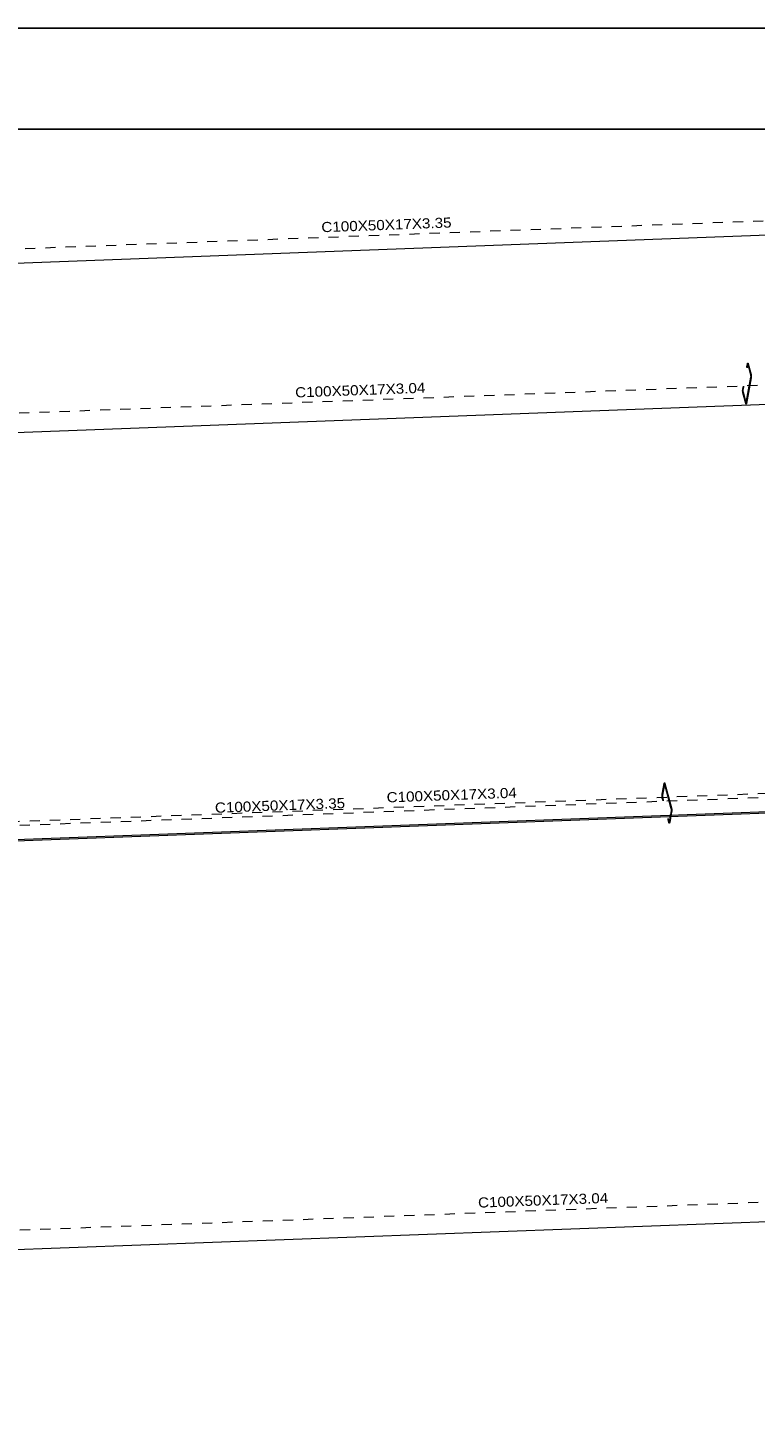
# Model space of a CAD drawing. Header units: millimetres. Extents: x 10 to 1250, y -62 to 528.
# Tile 505 of 656: x 578.3 to 585.48, y 514.08 to 527.91. Entities that reach past the tile are written whole.
import ezdxf
from ezdxf.enums import TextEntityAlignment as Align

# ---------------------------------------------------------------- set-up
doc = ezdxf.new("R2010")
doc.units = ezdxf.units.MM
doc.header["$LTSCALE"] = 0.05
doc.linetypes.add('CYPE_RAYAPUNTO', pattern=[0.4125, 0.2025, -0.105, 0, -0.105])
doc.layers.add('BARRAS_DE_ACO', color=7, linetype='Continuous', lineweight=9)
doc.layers.add('REFERENCIA_DAS_BARRAS', color=2, linetype='Continuous', lineweight=9)
doc.layers.add('FOLHA_PADRÃO', color=7, linetype='Continuous')
doc.styles.add('CYPETXT', font='arial.ttf', dxfattribs={"height": 0.2})

# ---------------------------------------------------------------- blocks, each defined once
blk = doc.blocks.new('A1EST. 1500')
at = {"layer": 'FOLHA_PADRÃO', "color": 1, "linetype": 'Continuous'}
blk.add_line((150.008, 59.4), (0, 59.4), dxfattribs=at)
at = {"layer": 'FOLHA_PADRÃO', "color": 6, "linetype": 'Continuous'}
blk.add_lwpolyline([(149, 58.4), (149, 1), (1, 1), (1, 58.4), (149, 58.4)], dxfattribs=at)

msp = doc.modelspace()

# ---------------------------------------------------------------- linework, layer by layer
at = {"layer": 'BARRAS_DE_ACO', "linetype": 'CYPE_RAYAPUNTO'}
for p, q in [((575.4741, 525.625), (588.2187, 526.1033)), ((575.2152, 523.9922), (587.9598, 524.4705)), ((576.1191, 519.9913), (588.8637, 520.4696)), ((574.4223, 519.8889), (587.1669, 520.3672)), ((577.0224, 515.9875), (589.767, 516.4658))]:
    msp.add_line(p, q, dxfattribs=at)
at = {"layer": 'BARRAS_DE_ACO'}
for p, q in [((575.5114, 525.4858), (588.256, 525.9641)), ((575.2022, 523.7993), (587.9468, 524.2777)), ((576.106, 519.7984), (588.8506, 520.2768)), ((574.4596, 519.7496), (587.2042, 520.228)), ((577.0093, 515.7946), (589.7539, 516.273))]:
    msp.add_line(p, q, dxfattribs=at)
for points in [[(585.3949, 524.2077), (585.3954, 524.2062), (585.3959, 524.2051), (585.3964, 524.2044), (585.397, 524.2042), (585.3975, 524.2045), (585.398, 524.2052), (585.3984, 524.2064), (585.3988, 524.2079), (585.445, 524.4599), (585.4452, 524.4617), (585.4454, 524.4638), (585.4455, 524.4661), (585.4454, 524.4685), (585.4453, 524.4709), (585.445, 524.4731), (585.4447, 524.4752), (585.4443, 524.477), (585.4161, 524.5824), (585.4156, 524.5839), (585.4151, 524.585), (585.4145, 524.5856), (585.414, 524.5858), (585.4135, 524.5856), (585.413, 524.5848), (585.4126, 524.5837), (585.4122, 524.5821), (585.4065, 524.5508), (585.4042, 524.5593), (585.4099, 524.5906), (585.4106, 524.5937), (585.4115, 524.596), (585.4125, 524.5974), (585.4135, 524.598), (585.4146, 524.5976), (585.4157, 524.5963), (585.4167, 524.5941), (585.4177, 524.5911), (585.4459, 524.4858), (585.4467, 524.4821), (585.4474, 524.478), (585.4479, 524.4734), (585.4482, 524.4687), (585.4482, 524.4639), (585.4481, 524.4594), (585.4478, 524.4551), (585.4472, 524.4514), (585.401, 524.1995), (585.4003, 524.1964), (585.3995, 524.1941), (585.3985, 524.1926), (585.3975, 524.1921), (585.3964, 524.1925), (585.3953, 524.1938), (585.3943, 524.196), (585.3933, 524.199), (585.3651, 524.3043), (585.3643, 524.3079), (585.3636, 524.3121), (585.3631, 524.3167), (585.3628, 524.3214), (585.3627, 524.3261), (585.3629, 524.3307), (585.3632, 524.335), (585.3637, 524.3387), (585.3695, 524.37), (585.3717, 524.3615), (585.366, 524.3302), (585.3657, 524.3284), (585.3656, 524.3262), (585.3655, 524.3239), (585.3655, 524.3216), (585.3657, 524.3192), (585.3659, 524.3169), (585.3663, 524.3148), (585.3667, 524.313), (585.3949, 524.2077)], [(584.6586, 520.1733), (584.6589, 520.1753), (584.6591, 520.1777), (584.6592, 520.1802), (584.6591, 520.1828), (584.659, 520.1854), (584.6587, 520.1879), (584.6583, 520.1902), (584.6579, 520.1922), (584.5932, 520.4333), (584.5927, 520.435), (584.5922, 520.4362), (584.5916, 520.4369), (584.591, 520.4371), (584.5904, 520.4368), (584.5899, 520.436), (584.5894, 520.4348), (584.589, 520.4331), (584.5697, 520.3281), (584.5694, 520.326), (584.5693, 520.3237), (584.5692, 520.3212), (584.5692, 520.3186), (584.5694, 520.316), (584.5697, 520.3135), (584.57, 520.3112), (584.5705, 520.3092), (584.5782, 520.2805), (584.5764, 520.2709), (584.5687, 520.2996), (584.5678, 520.3036), (584.5671, 520.3082), (584.5665, 520.3132), (584.5662, 520.3184), (584.5661, 520.3236), (584.5663, 520.3287), (584.5666, 520.3333), (584.5672, 520.3374), (584.5865, 520.4424), (584.5873, 520.4458), (584.5882, 520.4483), (584.5893, 520.4499), (584.5904, 520.4505), (584.5916, 520.4501), (584.5928, 520.4486), (584.594, 520.4462), (584.595, 520.443), (584.6596, 520.2018), (584.6605, 520.1978), (584.6613, 520.1932), (584.6618, 520.1882), (584.6621, 520.183), (584.6622, 520.1778), (584.6621, 520.1727), (584.6617, 520.1681), (584.6611, 520.164), (584.6419, 520.059), (584.6411, 520.0556), (584.6401, 520.0531), (584.6391, 520.0515), (584.6379, 520.0509), (584.6367, 520.0513), (584.6355, 520.0527), (584.6344, 520.0552), (584.6333, 520.0584), (584.6256, 520.0871), (584.6274, 520.0967), (584.6351, 520.068), (584.6356, 520.0664), (584.6362, 520.0652), (584.6368, 520.0645), (584.6374, 520.0643), (584.638, 520.0645), (584.6385, 520.0653), (584.639, 520.0666), (584.6394, 520.0683), (584.6586, 520.1733)]]:
    msp.add_lwpolyline(points, close=True, dxfattribs=at)

# ---------------------------------------------------------------- block references
msp.add_blockref('A1EST. 1500', (479.5318, 468.508))

# ---------------------------------------------------------------- texts
at = {"layer": 'REFERENCIA_DAS_BARRAS', "style": 'CYPETXT', "width": 1.075925}
for s, p, p2 in [('C100X50X17X3.35', (581.2014, 525.89), (582.4876, 525.9374)), ('C100X50X17X3.04', (580.9426, 524.2572), (582.2287, 524.3046)), ('C100X50X17X3.04', (581.8464, 520.2563), (583.1326, 520.3036)), ('C100X50X17X3.35', (580.1497, 520.1539), (581.4358, 520.2012)), ('C100X50X17X3.04', (582.7497, 516.2525), (584.0359, 516.2999))]:
    msp.add_text(s, height=0.1, rotation=2.10972, dxfattribs=at).set_placement(p, p2, align=Align.FIT)

doc.saveas('drawing.dxf')
